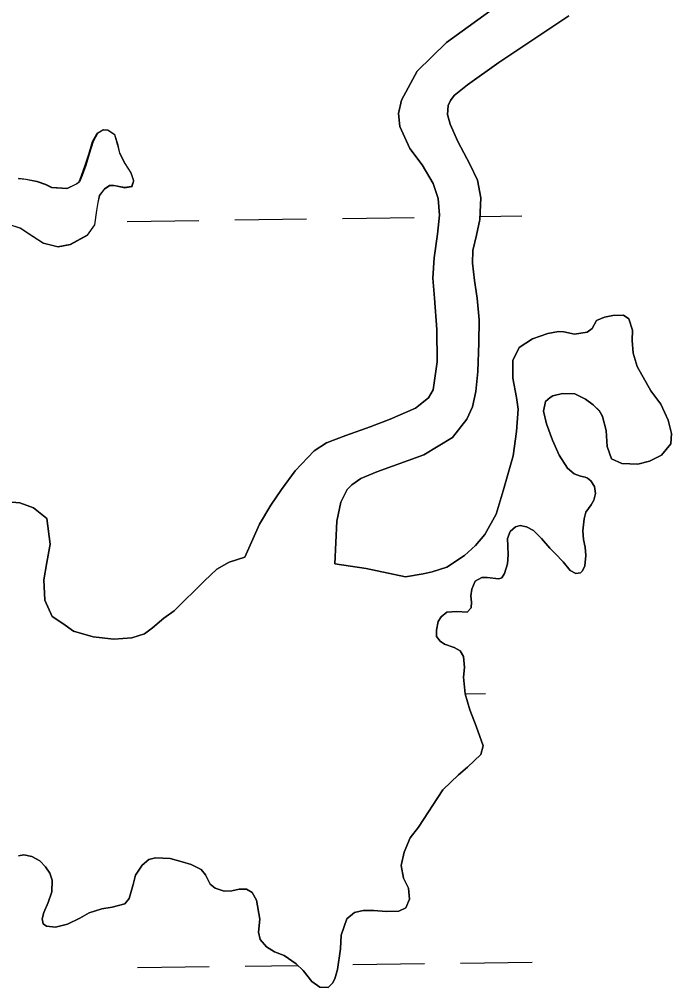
# Model space of a CAD drawing. Extents: x 3767014 to 3805179, y 361544 to 387384.
# Drawn here: x 3783313 to 3783603.8, y 368558.8 to 368990.4 of the extents above; entities that cross this region are included whole.
import ezdxf

# ---------------------------------------------------------------- set-up
doc = ezdxf.new("R2010")
doc.units = 0
doc.layers.add('V-TOPO-SHOR', color=7, linetype='Continuous')
doc.layers.add('V-WETL-SWMP', color=7, linetype='Continuous')

msp = doc.modelspace()

# ---------------------------------------------------------------- linework, layer by layer
at = {"layer": 'V-TOPO-SHOR'}
for points in [[(3783413.544, 368750.638), (3783420.08, 368765.381), (3783425.091, 368773.883), (3783429.945, 368780.899), (3783435.948, 368789.128), (3783444.398, 368798.106), (3783449.925, 368801.692), (3783458.521, 368804.861), (3783469.459, 368808.777), (3783478.243, 368812.246), (3783489.552, 368817.157), (3783495.352, 368821.734), (3783497.529, 368825.335), (3783499.292, 368837.696), (3783499.132, 368852.178), (3783498.096, 368866.145), (3783497.285, 368875.093), (3783497.852, 368884.073), (3783499.364, 368894.653), (3783500.238, 368903.15), (3783499.659, 368910.626), (3783497.527, 368917.175), (3783492.591, 368925.527), (3783487.088, 368932.879), (3783482.609, 368942.624), (3783482.073, 368948.424), (3783483.404, 368954.369), (3783490.279, 368967.251), (3783503.462, 368980.092), (3783534.053, 369002.329)], [(3783557.957, 368991.941), (3783526.739, 368971.167), (3783512.797, 368961.166), (3783506.903, 368956.486), (3783505.182, 368954.277), (3783504.154, 368951.985), (3783503.859, 368948.036), (3783505.049, 368943.729), (3783508.494, 368935.933), (3783513.769, 368925.814), (3783517.294, 368918.707), (3783518.67, 368910.857), (3783518.22, 368901.19), (3783516.719, 368894.158), (3783515.115, 368887.317), (3783514.953, 368881.796), (3783515.936, 368873.938), (3783517.016, 368866.18), (3783517.945, 368856.446), (3783517.804, 368846.196), (3783517.431, 368833.375), (3783516.565, 368824.583), (3783514.961, 368817.646), (3783512.532, 368812.264), (3783506.135, 368804.027), (3783493.316, 368796.321), (3783472.418, 368788.708), (3783465.299, 368785.675), (3783461.228, 368782.914), (3783459.11, 368780.891), (3783456.294, 368775.206), (3783454.533, 368766.686), (3783453.646, 368747.728)], [(3783312.551, 368919.426), (3783315.896, 368919.115), (3783320.823, 368918.158), (3783324.684, 368916.782), (3783327.365, 368915.473), (3783334.242, 368915.055), (3783338.508, 368917.124), (3783339.663, 368918.033), (3783340.771, 368920.808), (3783342.424, 368925.361), (3783343.97, 368930.305), (3783345.694, 368935.939), (3783347.664, 368939.617), (3783350.274, 368941.153), (3783352.336, 368941.106), (3783355.428, 368939.025), (3783356.819, 368934.35), (3783357.591, 368930.837), (3783360.063, 368926.19), (3783362.715, 368922.037), (3783363.882, 368918.437), (3783363.063, 368915.866), (3783359.838, 368915.393), (3783355.203, 368916.358), (3783353.145, 368916.307), (3783350.923, 368914.879), (3783348.643, 368911.879), (3783347.935, 368908.821), (3783347.337, 368905.178), (3783346.511, 368898.878), (3783343.194, 368894.184), (3783335.645, 368890.076), (3783330.174, 368889.056), (3783323.564, 368890.66), (3783318.976, 368893.685), (3783313.391, 368897.373), (3783307.954, 368899.104)], [(3783453.646, 368747.728), (3783467.626, 368745.596), (3783485.079, 368741.907), (3783492.995, 368743.181), (3783496.994, 368744.066), (3783503.511, 368746.286), (3783511.429, 368751.486), (3783516.321, 368755.922), (3783520.52, 368760.735), (3783525.591, 368769.885), (3783528.671, 368780.26), (3783533.191, 368795.776), (3783534.589, 368806.698), (3783535.323, 368816.723), (3783534.606, 368821.904), (3783533.021, 368830.498), (3783533.023, 368838.346), (3783535.824, 368844.105), (3783541.811, 368847.979), (3783548.62, 368850.308), (3783553.404, 368851.209), (3783555.661, 368851.166), (3783560.495, 368850.109), (3783566.163, 368850.937), (3783568.279, 368852.657), (3783570.352, 368856.141), (3783573.845, 368857.699), (3783577.554, 368858.477), (3783582.263, 368858.496), (3783584.753, 368856.888), (3783586.349, 368851.926), (3783586.17, 368847.211), (3783586.602, 368841.631), (3783588.417, 368835.691)], [(3783588.417, 368835.691), (3783594.569, 368824.855), (3783598.936, 368818.881), (3783602.253, 368811.705), (3783603.771, 368805.856), (3783603.394, 368801.236), (3783599.204, 368796.13), (3783593.875, 368793.447), (3783588.708, 368792.143), (3783581.542, 368792.358), (3783576.975, 368794.502), (3783575.074, 368799.948), (3783574.601, 368807.195), (3783572.979, 368813.335), (3783571.544, 368815.85), (3783568.828, 368818.531), (3783565.43, 368821.095), (3783560.663, 368823.43), (3783555.065, 368823.686), (3783550.777, 368822.598), (3783549.616, 368821.882), (3783547.502, 368820.063), (3783546.726, 368815.828), (3783547.942, 368810.167), (3783550.674, 368802.876), (3783553.685, 368796.183), (3783557.359, 368790.388), (3783560.267, 368787.809), (3783563.137, 368786.801), (3783565.207, 368786.363), (3783566.2, 368785.896), (3783567.802, 368784.661), (3783569.432, 368782.15), (3783569.805, 368779.021), (3783569.092, 368776.06), (3783567.964, 368774.069), (3783565.498, 368770.673), (3783564.785, 368767.712), (3783564.132, 368762.4), (3783564.423, 368758.58), (3783565.197, 368755.07), (3783565.58, 368751.449), (3783565.008, 368746.825), (3783564.083, 368744.545), (3783563.124, 368743.638), (3783561.07, 368743.39), (3783558.584, 368744.801), (3783555.448, 368748.551), (3783551.825, 368752.287), (3783549.413, 368754.679), (3783545.774, 368759.004), (3783542.155, 368762.545), (3783539.073, 368764.235), (3783536.213, 368764.753), (3783534.168, 368764.21), (3783531.866, 368762.094), (3783530.668, 368758.924), (3783530.749, 368755.592), (3783530.848, 368751.67), (3783530.651, 368747.644), (3783529.285, 368743.39), (3783528.06, 368741.399), (3783526.694, 368741.072), (3783521.48, 368741.629), (3783519.225, 368741.573), (3783516.225, 368740.027), (3783514.646, 368736.359), (3783514.327, 368733.408), (3783514.593, 368730.57), (3783514.458, 368728.114), (3783512.643, 368726.107), (3783508.027, 368726.385), (3783503.615, 368726.179), (3783501.021, 368724.055), (3783499.698, 368721.962), (3783498.911, 368718.116), (3783498.979, 368715.371), (3783500.601, 368713.252), (3783502.497, 368711.927), (3783506.851, 368710.366), (3783509.538, 368708.863), (3783510.974, 368706.348), (3783511.388, 368701.453), (3783511.003, 368697.224), (3783511.775, 368689.788), (3783513.815, 368682.677), (3783516.645, 368675.292), (3783519.707, 368666.539), (3783518.722, 368662.689), (3783512.778, 368657.048), (3783508.744, 368653.614), (3783501.846, 368646.968), (3783490.975, 368630.316), (3783487.264, 368625.614), (3783484.579, 368619.171), (3783483.254, 368613.254), (3783484.178, 368607.585), (3783486.447, 368603.129), (3783486.959, 368598.236), (3783485.29, 368594.369), (3783482.189, 368592.821)], [(3783306.004, 368775.449), (3783313.176, 368774.939), (3783319.316, 368772.638), (3783325.218, 368767.976), (3783326.777, 368756.538), (3783325.315, 368748.262), (3783323.934, 368740.576), (3783324.352, 368731.561), (3783327.672, 368724.284), (3783332.46, 368721.069), (3783337.154, 368717.653), (3783345.848, 368715.218), (3783355.193, 368714.173), (3783363.225, 368714.667), (3783368.773, 368716.471), (3783372.335, 368719.207), (3783377.43, 368723.455), (3783381.956, 368726.803), (3783395.557, 368740.187), (3783401.119, 368745.327), (3783406.534, 368748.502), (3783413.544, 368750.638)], [(3783482.189, 368592.821), (3783476.502, 368592.682), (3783471.095, 368593.136), (3783466.287, 368593.214), (3783462.385, 368592.332), (3783459.022, 368589.405), (3783456.454, 368582.18), (3783456.114, 368576.089), (3783454.869, 368566.934), (3783453.7, 368562.689), (3783452.569, 368560.796), (3783450.656, 368558.787), (3783446.923, 368558.988), (3783443.429, 368561.454), (3783439.482, 368566.359), (3783436.464, 368569.425), (3783431.075, 368573.115), (3783426.818, 368574.68), (3783423.131, 368576.943), (3783420.403, 368580.209), (3783419.633, 368583.527), (3783420.178, 368589.327), (3783418.791, 368597.828), (3783416.745, 368601.212), (3783414.257, 368602.623), (3783411.017, 368602.737), (3783407.704, 368601.871), (3783404.369, 368601.789), (3783400.316, 368603.061), (3783398.012, 368604.968), (3783395.95, 368609.035), (3783394.027, 368611.441), (3783389.657, 368613.688), (3783385.604, 368614.864), (3783380.174, 368616.299), (3783373.69, 368616.629), (3783370.665, 368615.966), (3783367.69, 368613.342), (3783364.857, 368608.857), (3783363.78, 368604.808), (3783361.974, 368598.486), (3783359.971, 368596.18), (3783354.318, 368594.666), (3783349.727, 368593.966), (3783344.179, 368592.16), (3783339.921, 368589.798), (3783334.496, 368587.015), (3783329.13, 368585.805), (3783325.097, 368586.196), (3783323.699, 368587.24), (3783323.156, 368589.385), (3783323.871, 368592.248), (3783325.818, 368596.71), (3783327.565, 368601.462), (3783327.631, 368606.762), (3783326.674, 368609.779), (3783324.741, 368612.574), (3783322.122, 368615.355), (3783318.544, 368617.229), (3783314.995, 368617.925), (3783312.652, 368617.477)]]:
    msp.add_lwpolyline(points, dxfattribs=at)
at = {"layer": 'V-WETL-SWMP'}
for p, q in [((3783518.283, 368902.537), (3783537.028, 368902.797)), ((3783361.045, 368900.353), (3783393.042, 368900.797)), ((3783409.041, 368901.02), (3783441.037, 368901.464)), ((3783457.036, 368901.686), (3783489.033, 368902.131)), ((3783511.77, 368689.822), (3783520.827, 368689.948)), ((3783509.652, 368569.71), (3783541.649, 368570.155)), ((3783365.666, 368567.71), (3783397.663, 368568.154)), ((3783413.661, 368568.377), (3783437.173, 368568.703)), ((3783461.657, 368569.043), (3783493.654, 368569.488))]:
    msp.add_line(p, q, dxfattribs=at)
for points in [[(3783534.052, 369002.328), (3783503.462, 368980.091), (3783490.279, 368967.251), (3783483.404, 368954.369), (3783482.073, 368948.424), (3783482.61, 368942.624), (3783487.088, 368932.88), (3783492.591, 368925.527), (3783497.527, 368917.175), (3783499.659, 368910.625), (3783500.238, 368903.15), (3783499.364, 368894.654), (3783497.852, 368884.073), (3783497.285, 368875.092), (3783498.097, 368866.145), (3783499.132, 368852.178), (3783499.293, 368837.696), (3783497.529, 368825.335), (3783495.351, 368821.734), (3783489.552, 368817.156), (3783478.242, 368812.246), (3783469.459, 368808.777), (3783458.52, 368804.861), (3783449.926, 368801.692), (3783444.398, 368798.107), (3783435.948, 368789.128), (3783429.944, 368780.9), (3783425.091, 368773.882), (3783420.079, 368765.382), (3783413.545, 368750.637), (3783406.535, 368748.502), (3783401.12, 368745.327), (3783395.557, 368740.186), (3783381.957, 368726.803), (3783377.429, 368723.454), (3783372.335, 368719.208), (3783368.773, 368716.471), (3783363.225, 368714.667), (3783355.193, 368714.174), (3783345.848, 368715.218), (3783337.155, 368717.652), (3783332.46, 368721.068), (3783327.672, 368724.285), (3783324.353, 368731.561), (3783323.934, 368740.576), (3783325.314, 368748.262), (3783326.777, 368756.538), (3783325.219, 368767.977)], [(3783453.646, 368747.728), (3783454.534, 368766.687), (3783456.295, 368775.205), (3783459.111, 368780.891), (3783461.229, 368782.914), (3783465.299, 368785.675), (3783472.418, 368788.709), (3783493.317, 368796.32), (3783506.134, 368804.027), (3783512.533, 368812.265), (3783514.962, 368817.646), (3783516.564, 368824.584), (3783517.431, 368833.375), (3783517.804, 368846.195), (3783517.945, 368856.446), (3783517.015, 368866.179), (3783515.937, 368873.937), (3783514.954, 368881.796), (3783515.114, 368887.318), (3783516.718, 368894.157), (3783518.22, 368901.19), (3783518.671, 368910.858), (3783517.295, 368918.707), (3783513.769, 368925.814), (3783508.493, 368935.932), (3783505.049, 368943.73), (3783503.859, 368948.036), (3783504.155, 368951.985), (3783505.183, 368954.277), (3783506.902, 368956.487), (3783512.797, 368961.166), (3783526.74, 368971.167), (3783557.957, 368991.942)], [(3783308.149, 368899.081), (3783313.587, 368897.351), (3783319.172, 368893.663), (3783323.759, 368890.637), (3783330.371, 368889.035), (3783335.84, 368890.053), (3783343.39, 368894.163), (3783346.708, 368898.856), (3783347.533, 368905.155), (3783348.13, 368908.799), (3783348.839, 368911.858), (3783351.119, 368914.857), (3783353.34, 368916.285), (3783355.399, 368916.336), (3783360.034, 368915.371), (3783363.259, 368915.844), (3783364.079, 368918.414), (3783362.911, 368922.015), (3783360.258, 368926.168), (3783357.788, 368930.816), (3783357.015, 368934.328), (3783355.624, 368939.003), (3783352.532, 368941.085), (3783350.47, 368941.132), (3783347.86, 368939.596), (3783345.89, 368935.917), (3783344.166, 368930.283), (3783342.62, 368925.34), (3783340.967, 368920.787), (3783339.858, 368918.012), (3783338.703, 368917.101), (3783334.438, 368915.034), (3783327.561, 368915.452), (3783324.88, 368916.76), (3783321.02, 368918.136), (3783316.091, 368919.093), (3783312.748, 368919.403)], [(3783514.327, 368733.408), (3783514.646, 368736.359), (3783516.224, 368740.027), (3783519.226, 368741.573), (3783521.481, 368741.629), (3783526.694, 368741.071), (3783528.06, 368741.399), (3783529.286, 368743.391), (3783530.652, 368747.643), (3783530.847, 368751.67), (3783530.75, 368755.591), (3783530.668, 368758.925), (3783531.865, 368762.094), (3783534.167, 368764.21), (3783536.214, 368764.752), (3783539.072, 368764.234), (3783542.154, 368762.544), (3783545.773, 368759.004), (3783549.412, 368754.679), (3783551.825, 368752.286), (3783555.449, 368748.55), (3783558.583, 368744.801), (3783561.07, 368743.391), (3783563.124, 368743.638), (3783564.083, 368744.545), (3783565.008, 368746.824), (3783565.58, 368751.448), (3783565.196, 368755.069), (3783564.423, 368758.581), (3783564.132, 368762.4), (3783564.786, 368767.713), (3783565.498, 368770.674), (3783567.964, 368774.07), (3783569.092, 368776.06), (3783569.804, 368779.021), (3783569.432, 368782.151), (3783567.801, 368784.661), (3783566.201, 368785.897), (3783565.208, 368786.363), (3783563.137, 368786.802), (3783560.268, 368787.81), (3783557.359, 368790.387), (3783553.684, 368796.183), (3783550.674, 368802.877), (3783547.943, 368810.167), (3783546.725, 368815.827), (3783547.503, 368820.064), (3783549.616, 368821.882), (3783550.776, 368822.598), (3783555.065, 368823.685), (3783560.663, 368823.43), (3783565.43, 368821.096), (3783568.828, 368818.531), (3783571.543, 368815.851), (3783572.979, 368813.336), (3783574.602, 368807.196), (3783575.075, 368799.948), (3783576.975, 368794.501), (3783581.541, 368792.358), (3783588.708, 368792.143), (3783593.875, 368793.447), (3783599.204, 368796.13), (3783603.394, 368801.236), (3783603.771, 368805.856), (3783602.253, 368811.705), (3783598.936, 368818.882), (3783594.57, 368824.856), (3783588.417, 368835.692), (3783586.603, 368841.631), (3783586.17, 368847.212), (3783586.348, 368851.925), (3783584.754, 368856.889), (3783582.262, 368858.495), (3783577.554, 368858.477), (3783573.845, 368857.699), (3783570.352, 368856.141), (3783568.28, 368852.656), (3783566.164, 368850.936), (3783560.495, 368850.11), (3783555.662, 368851.167), (3783553.404, 368851.21), (3783548.62, 368850.307), (3783541.81, 368847.98), (3783535.824, 368844.105), (3783533.023, 368838.346), (3783533.021, 368830.498), (3783534.606, 368821.904), (3783535.323, 368816.722), (3783534.589, 368806.698), (3783533.191, 368795.775), (3783528.67, 368780.261), (3783525.59, 368769.885), (3783520.519, 368760.734), (3783516.322, 368755.922), (3783511.428, 368751.485), (3783503.512, 368746.286), (3783496.994, 368744.065), (3783492.994, 368743.181), (3783485.079, 368741.907), (3783467.625, 368745.596), (3783453.646, 368747.728)], [(3783325.219, 368767.977), (3783319.316, 368772.638), (3783313.177, 368774.939), (3783306.004, 368775.449)], [(3783312.652, 368617.476), (3783314.995, 368617.926), (3783318.544, 368617.229), (3783322.122, 368615.355), (3783324.741, 368612.575), (3783326.674, 368609.778), (3783327.631, 368606.761), (3783327.566, 368601.462), (3783325.819, 368596.71), (3783323.87, 368592.247), (3783323.155, 368589.384), (3783323.699, 368587.24), (3783325.098, 368586.195), (3783329.13, 368585.804), (3783334.495, 368587.016), (3783339.92, 368589.798), (3783344.178, 368592.16), (3783349.726, 368593.965), (3783354.319, 368594.667), (3783359.971, 368596.18), (3783361.974, 368598.485), (3783363.78, 368604.808), (3783364.858, 368608.857), (3783367.69, 368613.342), (3783370.666, 368615.966), (3783373.691, 368616.629), (3783380.174, 368616.299), (3783385.604, 368614.863), (3783389.656, 368613.688), (3783394.027, 368611.441), (3783395.951, 368609.036), (3783398.013, 368604.967), (3783400.317, 368603.062), (3783404.37, 368601.789), (3783407.704, 368601.871), (3783411.018, 368602.738), (3783414.258, 368602.622), (3783416.745, 368601.211), (3783418.791, 368597.829), (3783420.178, 368589.328), (3783419.634, 368583.527), (3783420.403, 368580.21), (3783423.132, 368576.942), (3783426.818, 368574.679), (3783431.075, 368573.116), (3783436.463, 368569.424), (3783439.482, 368566.359), (3783443.429, 368561.453), (3783446.923, 368558.989), (3783450.656, 368558.787), (3783452.569, 368560.796), (3783453.699, 368562.688), (3783454.869, 368566.935), (3783456.115, 368576.089), (3783456.455, 368582.18), (3783459.023, 368589.405), (3783462.385, 368592.332), (3783466.287, 368593.214), (3783471.096, 368593.136), (3783476.502, 368592.681), (3783482.189, 368592.822), (3783485.29, 368594.37), (3783486.96, 368598.237), (3783486.447, 368603.129), (3783484.178, 368607.586), (3783483.254, 368613.253), (3783484.579, 368619.171), (3783487.265, 368625.614), (3783490.975, 368630.316), (3783501.845, 368646.968), (3783508.744, 368653.613), (3783512.779, 368657.048), (3783518.722, 368662.688), (3783519.706, 368666.538), (3783516.645, 368675.292), (3783513.814, 368682.677), (3783511.774, 368689.788), (3783511.002, 368697.225), (3783511.388, 368701.453), (3783510.973, 368706.347), (3783509.538, 368708.862), (3783506.852, 368710.366), (3783502.497, 368711.926), (3783500.6, 368713.252), (3783498.978, 368715.371), (3783498.911, 368718.116), (3783499.698, 368721.961), (3783501.02, 368724.054), (3783503.616, 368726.178), (3783508.026, 368726.385), (3783512.643, 368726.107), (3783514.458, 368728.113), (3783514.593, 368730.569), (3783514.327, 368733.408)]]:
    msp.add_lwpolyline(points, dxfattribs=at)

doc.saveas('drawing.dxf')
